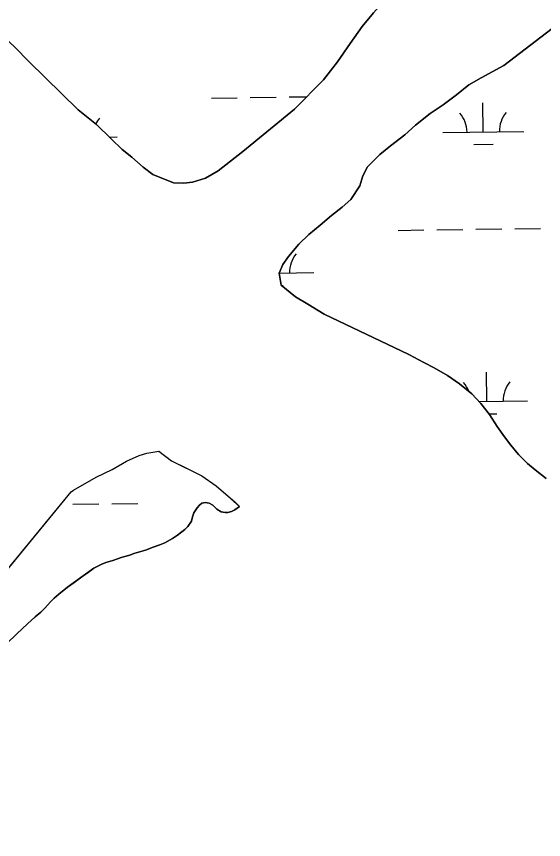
# Model space of a CAD drawing. Extents: x 3767014 to 3805179, y 361544 to 387384.
# Drawn here: x 3772714 to 3773365, y 377988 to 379004 of the extents above; entities that cross this region are included whole.
import ezdxf

# ---------------------------------------------------------------- set-up
doc = ezdxf.new("R2010")
doc.units = 0
doc.layers.add('V-TOPO-SHOR', color=7, linetype='Continuous')
doc.layers.add('V-WETL-SWMP', color=7, linetype='Continuous')

msp = doc.modelspace()

# ---------------------------------------------------------------- linework, layer by layer
at = {"layer": 'V-TOPO-SHOR'}
for points in [[(3772882.745, 378809.132), (3772908.04, 378799.05), (3772920.877, 378798.286), (3772931.766, 378799.854), (3772947.707, 378804.542), (3772963.256, 378813.896), (3772993.566, 378837.661), (3773057.294, 378889.86), (3773093.423, 378926.077), (3773110.511, 378948.269), (3773126.041, 378970.846), (3773141.186, 378991.869), (3773154.781, 379008.611), (3773173.424, 379030.027), (3773194.401, 379051.834), (3773343.168, 379222.771), (3773454.659, 379340.764)], [(3772667.213, 379006.27), (3772684.345, 378992.87), (3772699.142, 378978.692), (3772712.187, 378966.455), (3772729.712, 378948.779), (3772790.656, 378889.145), (3772813.24, 378870.891), (3772831.154, 378853.023), (3772844.783, 378840.202), (3772856.657, 378830.687), (3772870.676, 378818.258), (3772882.745, 378809.132)], [(3773394.778, 379004.235), (3773315.891, 378943.849), (3773287.903, 378928.647), (3773272.743, 378919.681), (3773257.199, 378907.604), (3773240.879, 378895.138), (3773224.943, 378884.615), (3773206.679, 378870.201), (3773193.469, 378858.128), (3773175.984, 378844.493), (3773162.772, 378833.974), (3773156.165, 378827.355), (3773147.619, 378818.786), (3773141.798, 378807.5), (3773138.313, 378795.05), (3773127.053, 378778.309), (3773116.174, 378768.96), (3773103.349, 378758.444), (3773088.972, 378746.758), (3773074.984, 378735.07), (3773062.94, 378722.999), (3773050.124, 378707.813), (3773043.134, 378698.081), (3773038.479, 378687.184), (3773041.108, 378672.596)], [(3773041.108, 378672.596), (3773058.74, 378658.037), (3773074.114, 378649.109), (3773094.162, 378636.686), (3773198.659, 378587.026), (3773217.146, 378576.936), (3773229.797, 378570.534), (3773246.144, 378560.828), (3773260.937, 378550.734), (3773276.51, 378538.501), (3773287.221, 378526.455), (3773298.128, 378512.659), (3773307.676, 378498.086), (3773316.444, 378485.259), (3773324.431, 378475.156), (3773333.78, 378463.305), (3773344.878, 378452.428), (3773354.612, 378444.465), (3773368.238, 378433.979)], [(3772784.879, 378419.547), (3772812.865, 378435.53), (3772832.692, 378444.889), (3772850.182, 378455.022), (3772865.732, 378462.043), (3772875.065, 378465.164), (3772889.999, 378467.485)], [(3772889.999, 378467.485), (3772905.572, 378455.835), (3772924.254, 378446.523), (3772942.936, 378437.211), (3772960.843, 378424.786), (3772984.205, 378404.586), (3772989.506, 378399.299)], [(3772388.988, 377957.889), (3772546.31, 378130.39), (3772782.061, 378417.339), (3772784.879, 378419.547)], [(3772702.564, 378230.277), (3772714.891, 378242.139), (3772721.301, 378248.07), (3772728.203, 378254.495), (3772733.134, 378258.945), (3772737.572, 378262.897), (3772744.474, 378268.831), (3772749.406, 378273.772), (3772756.307, 378281.68), (3772760.745, 378286.128), (3772766.662, 378291.072), (3772777.512, 378299.477), (3772785.403, 378305.41), (3772796.745, 378313.815), (3772803.157, 378318.265), (3772810.063, 378323.209), (3772814.01, 378325.189), (3772819.931, 378328.157), (3772824.864, 378330.137), (3772833.253, 378332.618), (3772840.161, 378335.094), (3772843.616, 378336.085), (3772846.575, 378337.076), (3772854.47, 378339.061), (3772859.406, 378341.041), (3772867.794, 378343.519), (3772873.715, 378345.499), (3772883.091, 378348.967), (3772891.477, 378351.938), (3772897.398, 378354.414), (3772906.772, 378359.856), (3772913.184, 378363.813), (3772922.06, 378370.735), (3772926.005, 378374.688), (3772930.441, 378381.11), (3772931.422, 378386.541), (3772933.39, 378391.481), (3772937.332, 378397.408), (3772940.29, 378400.867), (3772943.249, 378403.339), (3772947.195, 378404.332), (3772952.133, 378403.351), (3772956.579, 378400.888), (3772959.049, 378398.424), (3772961.521, 378395.958), (3772966.957, 378392.509), (3772971.892, 378392.022), (3772975.347, 378392.026), (3772979.789, 378393.017), (3772983.736, 378394.998), (3772989.505, 378399.298)]]:
    msp.add_lwpolyline(points, dxfattribs=at)
at = {"layer": 'V-WETL-SWMP'}
for p, q in [((3773154.78, 379008.611), (3773141.186, 378991.869)), ((3773141.186, 378991.869), (3773126.042, 378970.847)), ((3772729.712, 378948.779), (3772712.187, 378966.455)), ((3773126.042, 378970.847), (3773110.511, 378948.268)), ((3772790.657, 378889.146), (3772729.712, 378948.779)), ((3773110.511, 378948.268), (3773093.423, 378926.076)), ((3773093.423, 378926.076), (3773057.293, 378889.859)), ((3773050.929, 378904.863), (3773072.56, 378905.163)), ((3772954.938, 378903.529), (3772986.935, 378903.974)), ((3773002.934, 378904.196), (3773034.931, 378904.64)), ((3773290.395, 378861.755), (3773289.895, 378897.751)), ((3772813.24, 378870.892), (3772790.657, 378889.146)), ((3773057.293, 378889.859), (3772993.566, 378837.66)), ((3772831.154, 378853.022), (3772813.24, 378870.892)), ((3772828.827, 378855.343), (3772838.531, 378855.478)), ((3773240.4, 378861.06), (3773340.39, 378862.449)), ((3772844.783, 378840.202), (3772831.154, 378853.022)), ((3773278.61, 378846.158), (3773302.608, 378846.492)), ((3772856.658, 378830.687), (3772844.783, 378840.202)), ((3772993.566, 378837.66), (3772963.255, 378813.896)), ((3772870.676, 378818.257), (3772856.658, 378830.687)), ((3772882.745, 378809.131), (3772870.676, 378818.257)), ((3772963.255, 378813.896), (3772947.708, 378804.542)), ((3772908.04, 378799.049), (3772882.745, 378809.131)), ((3772947.708, 378804.542), (3772931.766, 378799.855)), ((3772920.877, 378798.286), (3772908.04, 378799.049)), ((3772931.766, 378799.855), (3772920.877, 378798.286)), ((3773329.215, 378742.211), (3773361.212, 378742.656)), ((3773185.229, 378740.211), (3773217.226, 378740.656)), ((3773233.224, 378740.878), (3773265.221, 378741.322)), ((3773281.22, 378741.545), (3773313.217, 378741.989)), ((3773038.583, 378687.427), (3773081.352, 378688.021)), ((3773041.781, 378672.039), (3773043.57, 378672.064)), ((3773295.016, 378529.112), (3773294.516, 378565.108)), ((3773284.982, 378528.972), (3773345.011, 378529.806)), ((3773297.298, 378513.711), (3773307.229, 378513.849)), ((3772850.182, 378455.022), (3772865.732, 378462.042)), ((3772865.732, 378462.042), (3772875.064, 378465.165)), ((3772875.064, 378465.165), (3772889.999, 378467.485)), ((3772889.999, 378467.485), (3772905.572, 378455.835)), ((3772832.691, 378444.888), (3772850.182, 378455.022)), ((3772905.572, 378455.835), (3772942.935, 378437.21)), ((3772812.865, 378435.529), (3772832.691, 378444.888)), ((3772784.879, 378419.547), (3772812.865, 378435.529)), ((3772942.935, 378437.21), (3772960.843, 378424.785)), ((3772546.31, 378130.389), (3772782.062, 378417.34)), ((3772782.062, 378417.34), (3772784.879, 378419.547)), ((3772960.843, 378424.785), (3772989.506, 378399.299)), ((3772783.981, 378401.93), (3772815.978, 378402.375)), ((3772831.976, 378402.597), (3772863.973, 378403.041)), ((3772937.332, 378397.409), (3772933.39, 378391.481)), ((3772940.289, 378400.868), (3772937.332, 378397.409)), ((3772943.248, 378403.34), (3772940.289, 378400.868)), ((3772947.196, 378404.332), (3772943.248, 378403.34)), ((3772952.133, 378403.351), (3772947.196, 378404.332)), ((3772956.579, 378400.888), (3772952.133, 378403.351)), ((3772961.522, 378395.958), (3772956.579, 378400.888)), ((3772989.506, 378399.299), (3772983.736, 378394.997)), ((3772933.39, 378391.481), (3772931.421, 378386.542)), ((3772966.956, 378392.509), (3772961.522, 378395.958)), ((3772971.893, 378392.021), (3772966.956, 378392.509)), ((3772975.348, 378392.025), (3772971.893, 378392.021)), ((3772979.79, 378393.018), (3772975.348, 378392.025)), ((3772983.736, 378394.997), (3772979.79, 378393.018)), ((3772930.44, 378381.111), (3772926.005, 378374.688)), ((3772931.421, 378386.542), (3772930.44, 378381.111)), ((3772922.061, 378370.734), (3772913.184, 378363.813)), ((3772926.005, 378374.688), (3772922.061, 378370.734)), ((3772906.772, 378359.856), (3772897.399, 378354.415)), ((3772913.184, 378363.813), (3772906.772, 378359.856)), ((3772883.09, 378348.967), (3772873.715, 378345.5)), ((3772891.478, 378351.939), (3772883.09, 378348.967)), ((3772897.399, 378354.415), (3772891.478, 378351.939)), ((3772843.615, 378336.085), (3772840.161, 378335.093)), ((3772846.576, 378337.076), (3772843.615, 378336.085)), ((3772854.471, 378339.06), (3772846.576, 378337.076)), ((3772859.405, 378341.04), (3772854.471, 378339.06)), ((3772867.794, 378343.519), (3772859.405, 378341.04)), ((3772873.715, 378345.5), (3772867.794, 378343.519)), ((3772819.93, 378328.158), (3772810.063, 378323.21)), ((3772824.864, 378330.138), (3772819.93, 378328.158)), ((3772833.253, 378332.617), (3772824.864, 378330.138)), ((3772840.161, 378335.093), (3772833.253, 378332.617)), ((3772810.063, 378323.21), (3772796.746, 378313.814)), ((3772796.746, 378313.814), (3772777.512, 378299.476)), ((3772777.512, 378299.476), (3772766.662, 378291.071)), ((3772760.745, 378286.127), (3772756.307, 378281.679)), ((3772766.662, 378291.071), (3772760.745, 378286.127)), ((3772756.307, 378281.679), (3772749.406, 378273.772)), ((3772744.475, 378268.83), (3772737.572, 378262.898)), ((3772749.406, 378273.772), (3772744.475, 378268.83)), ((3772728.203, 378254.495), (3772714.89, 378242.138)), ((3772737.572, 378262.898), (3772728.203, 378254.495)), ((3772714.89, 378242.138), (3772702.563, 378230.276))]:
    msp.add_line(p, q, dxfattribs=at)
msp.add_lwpolyline([(3773368.238, 378433.98), (3773354.612, 378444.465), (3773344.878, 378452.427), (3773333.779, 378463.305), (3773324.43, 378475.157), (3773316.444, 378485.26), (3773307.677, 378498.086), (3773298.129, 378512.66), (3773287.221, 378526.455), (3773276.51, 378538.5), (3773260.937, 378550.734), (3773246.144, 378560.829), (3773229.796, 378570.533), (3773217.147, 378576.936), (3773198.659, 378587.026), (3773094.161, 378636.687), (3773074.115, 378649.11), (3773058.74, 378658.037), (3773041.108, 378672.595), (3773038.479, 378687.184), (3773043.134, 378698.081), (3773050.123, 378707.814), (3773062.941, 378722.999), (3773074.984, 378735.071), (3773088.973, 378746.757), (3773103.35, 378758.444), (3773116.174, 378768.961), (3773127.053, 378778.31), (3773138.313, 378795.049), (3773141.799, 378807.5), (3773147.619, 378818.787), (3773156.166, 378827.355), (3773162.771, 378833.975), (3773175.983, 378844.493), (3773193.47, 378858.128), (3773206.68, 378870.202), (3773224.944, 378884.616), (3773240.879, 378895.138), (3773257.2, 378907.604), (3773272.744, 378919.681), (3773287.903, 378928.646), (3773315.89, 378943.849), (3773394.777, 379004.235)], dxfattribs=at)
for centre, start, end in [((3773235.151, 378861.462), 0.024037, 41.567696), ((3773345.626, 378862.997), 140.024034, 181.567693), ((3772843.766, 378856.025), 140.024034, 153.549575), ((3773086.588, 378688.569), 140.024034, 181.567693), ((3773239.772, 378528.819), 21.152347, 41.567696), ((3773350.247, 378530.354), 140.024034, 181.567693)]:
    msp.add_arc(centre, 35.246, start, end, dxfattribs=at)

doc.saveas('drawing.dxf')
